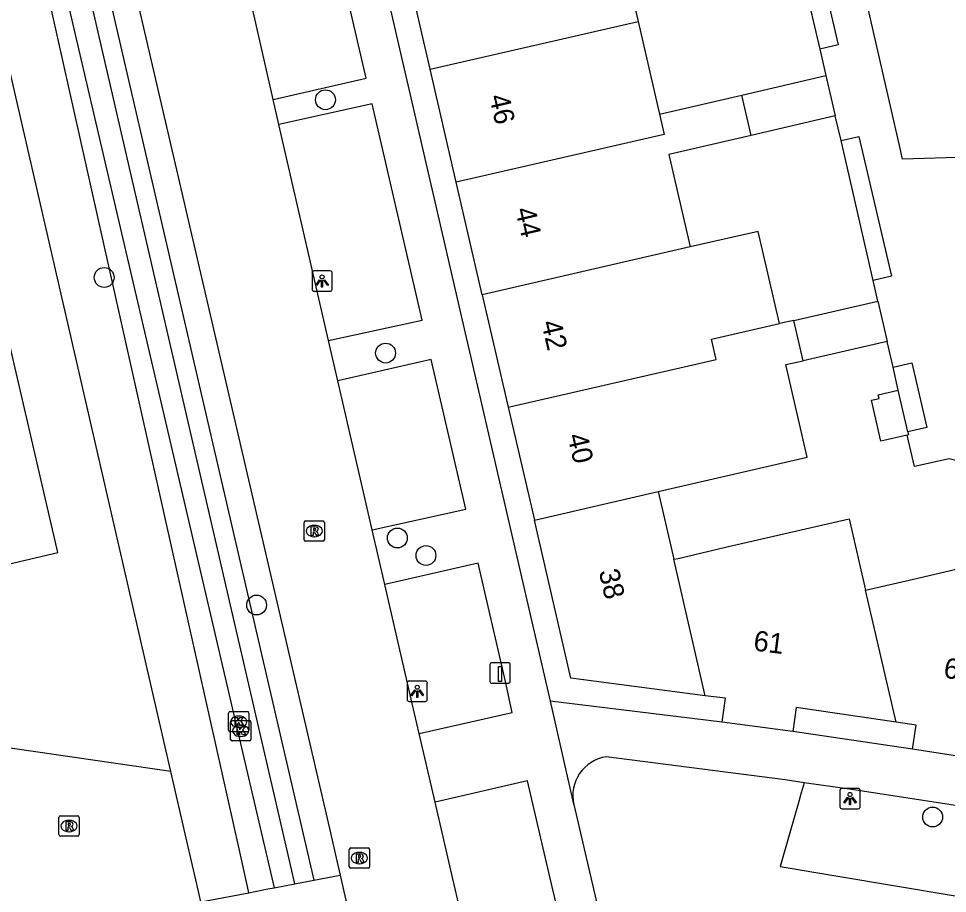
# Model space of a CAD drawing. Extents: x 156414 to 157775, y 382335 to 383765.
# Drawn here: x 156848.16 to 156893.94, y 383150.54 to 383193.66 of the extents above; entities that cross this region are included whole.
import ezdxf

# ---------------------------------------------------------------- set-up
doc = ezdxf.new("R2010")
doc.units = 0
for name, color, linetype in [('IMGEO_Berm_groen', 7, 'Continuous'), ('IMGEO_Boom', 7, 'Continuous'), ('IMGEO_Erf', 7, 'Continuous'), ('IMGEO_Greppel_droge_sloot', 7, 'Continuous'), ('IMGEO_Groenvoorziening', 7, 'Continuous'), ('IMGEO_Kolk', 7, 'Continuous'), ('IMGEO_Laadpaal', 7, 'Continuous'), ('IMGEO_Lichtpunt', 7, 'Continuous'), ('IMGEO_Pand', 7, 'Continuous'), ('IMGEO_Pand_nummerreeks', 7, 'Continuous'), ('IMGEO_Rijbaan_lokaal_gesloten', 7, 'Continuous'), ('IMGEO_Rioolput', 7, 'Continuous'), ('IMGEO_Voetpad_halfverhard', 7, 'Continuous'), ('IMGEO_Voetpad_open', 7, 'Continuous')]:
    doc.layers.add(name, color=color, linetype=linetype)

msp = doc.modelspace()

# ---------------------------------------------------------------- linework, layer by layer
at = {"layer": 'IMGEO_Berm_groen'}
for points in [[(156855.66, 383156.552), (156842.236, 383214.933)], [(156849.189, 383209.586), (156862.447, 383152.319), (156862.708, 383151.192)], [(156859.508, 383150.574), (156859.439, 383150.882), (156859.025, 383152.734), (156846.442, 383208.943)], [(156857.139, 383150.119), (156856.89, 383151.2), (156856.466, 383153.044), (156855.66, 383156.552)]]:
    msp.add_lwpolyline(points, dxfattribs=at)
at = {"layer": 'IMGEO_Boom'}
for centre in [(156863.286, 383189.66), (156852.379, 383180.901), (156866.249, 383177.172), (156866.831, 383168.058), (156868.238, 383167.194), (156859.892, 383164.753), (156893.212, 383154.302)]:
    msp.add_circle(centre, 0.489, dxfattribs=at)
at = {"layer": 'IMGEO_Erf'}
for points in [[(156886.104, 383198.747), (156887.658, 383192.161)], [(156890.283, 383180.757), (156888.696, 383187.647)], [(156891.508, 383175.347), (156891.265, 383176.474)]]:
    msp.add_lwpolyline(points, dxfattribs=at)
at = {"layer": 'IMGEO_Greppel_droge_sloot'}
for points in [[(156847.303, 383208.544), (156860.355, 383152.573), (156860.765, 383150.817)], [(156861.772, 383151.011), (156861.443, 383152.441), (156848.46, 383208.74)]]:
    msp.add_lwpolyline(points, dxfattribs=at)
at = {"layer": 'IMGEO_Groenvoorziening'}
for points in [[(156855.66, 383156.552), (156820.377, 383161.671)], [(156886.875, 383155.996), (156886.735, 383155.5), (156886.732, 383155.489), (156886.648, 383155.194), (156886.644, 383155.18), (156885.705, 383151.867), (156900.01, 383149.465), (156907.703, 383147.708), (156921.26, 383144.284), (156921.853, 383145.589), (156933.619, 383141.433), (156934.425, 383143.048)]]:
    msp.add_lwpolyline(points, dxfattribs=at)
at = {"layer": 'IMGEO_Kolk'}
for p, q in [((156858.513, 383158.577), (156858.513, 383159.429)), ((156858.588, 383159.503), (156859.44, 383159.503)), ((156859.514, 383159.429), (156859.514, 383158.577)), ((156858.612, 383158.128), (156858.612, 383158.98)), ((156858.687, 383159.054), (156859.539, 383159.054)), ((156859.001, 383159.283), (156859.026, 383159.283)), ((156859.613, 383158.98), (156859.613, 383158.128)), ((156859.44, 383158.503), (156858.588, 383158.503)), ((156859.024, 383158.723), (156858.999, 383158.723)), ((156859.1, 383158.834), (156859.125, 383158.834)), ((156859.539, 383158.054), (156858.687, 383158.054)), ((156859.123, 383158.274), (156859.098, 383158.274))]:
    msp.add_line(p, q, dxfattribs=at)
for points in [[(156858.513, 383158.577), (156858.513, 383159.429)], [(156858.588, 383159.503), (156859.44, 383159.503)], [(156859.514, 383159.429), (156859.514, 383158.577)], [(156858.612, 383158.128), (156858.612, 383158.98)], [(156858.687, 383159.054), (156859.539, 383159.054)], [(156858.834, 383159.203), (156858.957, 383159.203), (156858.957, 383159.052), (156859.087, 383159.203), (156859.251, 383159.203), (156859.105, 383159.052), (156859.258, 383158.803), (156859.106, 383158.803), (156859.021, 383158.967), (156858.957, 383158.9), (156858.957, 383158.803), (156858.834, 383158.803), (156858.834, 383159.203)], [(156859.613, 383158.98), (156859.613, 383158.128)], [(156859.44, 383158.503), (156858.588, 383158.503)], [(156858.933, 383158.754), (156859.056, 383158.754), (156859.056, 383158.603), (156859.186, 383158.754), (156859.35, 383158.754), (156859.204, 383158.603), (156859.357, 383158.354), (156859.205, 383158.354), (156859.12, 383158.518), (156859.056, 383158.451), (156859.056, 383158.354), (156858.933, 383158.354), (156858.933, 383158.754)], [(156859.539, 383158.054), (156858.687, 383158.054)]]:
    msp.add_lwpolyline(points, dxfattribs=at)
for centre, start, end in [((156858.59, 383159.427), 91.552, 178.448), ((156858.59, 383159.427), 91.552, 178.448), ((156859.438, 383159.427), 1.552, 88.448), ((156859.438, 383159.427), 1.552, 88.448), ((156858.689, 383158.978), 91.552, 178.448), ((156858.689, 383158.978), 91.552, 178.448), ((156859.537, 383158.978), 1.552, 88.448), ((156859.537, 383158.978), 1.552, 88.448), ((156858.59, 383158.579), 181.552, 268.448), ((156858.59, 383158.579), 181.552, 268.448), ((156859.438, 383158.579), 271.552, 358.448), ((156859.438, 383158.579), 271.552, 358.448), ((156858.689, 383158.13), 181.552, 268.448), ((156858.689, 383158.13), 181.552, 268.448), ((156859.537, 383158.13), 271.552, 358.448), ((156859.537, 383158.13), 271.552, 358.448)]:
    msp.add_arc(centre, 0.0765, start, end, dxfattribs=at)
for centre, major_axis, ratio, start_param, end_param in [((156859, 383159.003), (-0.387, 0.002), 0.722429, 4.712389, 7.853982), ((156859.025, 383159.003), (-0.39, 0.002), 0.717154, 1.570796, 4.712389), ((156859.099, 383158.554), (-0.387, 0.002), 0.722429, 4.712389, 7.853982), ((156859.124, 383158.554), (-0.39, 0.002), 0.717154, 1.570796, 4.712389)]:
    msp.add_ellipse(centre, major_axis=major_axis, ratio=ratio, start_param=start_param, end_param=end_param, dxfattribs=at)
at = {"layer": 'IMGEO_Laadpaal'}
for p, q in [((156871.393, 383161.82), (156871.393, 383160.979)), ((156871.393, 383161.82), (156871.393, 383160.979)), ((156872.309, 383161.904), (156871.468, 383161.904)), ((156872.309, 383161.904), (156871.468, 383161.904)), ((156872.393, 383160.988), (156872.393, 383161.829)), ((156872.393, 383160.988), (156872.393, 383161.829)), ((156871.477, 383160.904), (156872.318, 383160.904)), ((156871.477, 383160.904), (156872.318, 383160.904))]:
    msp.add_line(p, q, dxfattribs=at)
msp.add_lwpolyline([(156871.808, 383161.717), (156871.968, 383161.717), (156871.968, 383160.984), (156871.808, 383160.984), (156871.808, 383161.717)], dxfattribs=at)
for centre, start, end in [((156871.471, 383161.826), 92.4484, 184.2845), ((156871.471, 383161.826), 92.4484, 184.2845), ((156872.315, 383161.826), 2.4484, 94.2845), ((156872.315, 383161.826), 2.4484, 94.2845), ((156871.471, 383160.982), 182.4484, 274.2845), ((156871.471, 383160.982), 182.4484, 274.2845), ((156872.315, 383160.982), 272.4484, 4.2845), ((156872.315, 383160.982), 272.4484, 4.2845)]:
    msp.add_arc(centre, 0.0779, start, end, dxfattribs=at)
at = {"layer": 'IMGEO_Lichtpunt'}
for p, q in [((156862.623, 383181.127), (156862.623, 383180.32)), ((156862.623, 383181.127), (156862.623, 383180.32)), ((156863.525, 383181.222), (156862.717, 383181.222)), ((156863.525, 383181.222), (156862.717, 383181.222)), ((156863.619, 383180.32), (156863.619, 383181.127)), ((156863.619, 383180.32), (156863.619, 383181.127)), ((156862.717, 383180.226), (156863.525, 383180.226)), ((156862.717, 383180.226), (156863.525, 383180.226)), ((156867.311, 383160.905), (156867.311, 383160.098)), ((156867.311, 383160.905), (156867.311, 383160.098)), ((156868.213, 383161), (156867.405, 383161)), ((156868.213, 383161), (156867.405, 383161)), ((156868.307, 383160.098), (156868.307, 383160.905)), ((156868.307, 383160.098), (156868.307, 383160.905)), ((156867.405, 383160.004), (156868.213, 383160.004)), ((156867.405, 383160.004), (156868.213, 383160.004)), ((156889.546, 383155.71), (156888.738, 383155.71)), ((156889.546, 383155.71), (156888.738, 383155.71)), ((156888.644, 383155.615), (156888.644, 383154.808)), ((156888.644, 383155.615), (156888.644, 383154.808)), ((156889.64, 383154.808), (156889.64, 383155.615)), ((156889.64, 383154.808), (156889.64, 383155.615)), ((156888.738, 383154.714), (156889.546, 383154.714)), ((156888.738, 383154.714), (156889.546, 383154.714))]:
    msp.add_line(p, q, dxfattribs=at)
for points in [[(156862.997, 383180.791), (156863.036, 383180.763), (156862.848, 383180.501), (156862.81, 383180.528), (156862.997, 383180.791)], [(156863.099, 383180.743), (156863.146, 383180.743), (156863.146, 383180.421), (156863.099, 383180.421), (156863.099, 383180.743)], [(156863.209, 383180.763), (156863.247, 383180.79), (156863.434, 383180.528), (156863.395, 383180.5), (156863.209, 383180.763)], [(156867.685, 383160.569), (156867.724, 383160.541), (156867.536, 383160.279), (156867.498, 383160.306), (156867.685, 383160.569)], [(156867.787, 383160.521), (156867.834, 383160.521), (156867.834, 383160.199), (156867.787, 383160.199), (156867.787, 383160.521)], [(156867.897, 383160.541), (156867.935, 383160.568), (156868.122, 383160.306), (156868.083, 383160.278), (156867.897, 383160.541)], [(156889.018, 383155.279), (156889.057, 383155.251), (156888.869, 383154.989), (156888.831, 383155.016), (156889.018, 383155.279)], [(156889.23, 383155.251), (156889.268, 383155.278), (156889.455, 383155.016), (156889.416, 383154.988), (156889.23, 383155.251)], [(156889.12, 383155.231), (156889.167, 383155.231), (156889.167, 383154.909), (156889.12, 383154.909), (156889.12, 383155.231)]]:
    msp.add_lwpolyline(points, dxfattribs=at)
for centre in [(156863.122, 383180.925), (156867.81, 383160.703), (156889.143, 383155.413)]:
    msp.add_circle(centre, 0.0994, dxfattribs=at)
for centre, start, end in [((156862.717, 383181.127), 90, 180), ((156862.717, 383181.127), 90, 180), ((156863.525, 383181.127), 0, 90), ((156863.525, 383181.127), 0, 90), ((156862.717, 383180.32), 180, 270), ((156862.717, 383180.32), 180, 270), ((156863.525, 383180.32), 270, 0), ((156863.525, 383180.32), 270, 360), ((156867.405, 383160.905), 90, 180), ((156867.405, 383160.905), 90, 180), ((156868.213, 383160.905), 0, 90), ((156868.213, 383160.905), 0, 90), ((156867.405, 383160.098), 180, 270), ((156867.405, 383160.098), 180, 270), ((156868.213, 383160.098), 270, 0), ((156868.213, 383160.098), 270, 360), ((156888.738, 383155.615), 90, 180), ((156888.738, 383155.615), 90, 180), ((156889.546, 383155.615), 0, 90), ((156889.546, 383155.615), 0, 90), ((156888.738, 383154.808), 180, 270), ((156888.738, 383154.808), 180, 270), ((156889.546, 383154.808), 270, 0), ((156889.546, 383154.808), 270, 360)]:
    msp.add_arc(centre, 0.0946, start, end, dxfattribs=at)
at = {"layer": 'IMGEO_Pand'}
for points in [[(156881.691, 383199.013), (156877.638, 383198.075), (156878.693, 383193.517)], [(156868.449, 383191.163), (156867.165, 383196.718)], [(156841.341, 383165.294), (156850.091, 383167.336), (156844.203, 383192.763), (156843.773, 383192.661), (156843.894, 383192.092), (156841.534, 383191.529), (156841.052, 383193.519), (156835.088, 383192.16), (156837.395, 383182.273), (156841.543, 383183.241), (156843.102, 383176.446), (156838.964, 383175.48), (156841.341, 383165.294)], [(156868.449, 383191.163), (156878.693, 383193.517)], [(156878.693, 383193.517), (156879.75, 383188.949)], [(156869.734, 383185.6), (156868.449, 383191.163)], [(156883.801, 383189.894), (156887.955, 383190.863)], [(156887.955, 383190.863), (156888.41, 383188.873)], [(156879.75, 383188.949), (156883.801, 383189.894)], [(156884.26, 383187.906), (156883.801, 383189.894)], [(156879.75, 383188.949), (156879.98, 383187.955), (156869.734, 383185.6)], [(156888.41, 383188.873), (156884.26, 383187.906)], [(156884.26, 383187.906), (156880.209, 383186.962), (156881.264, 383182.403)], [(156871.016, 383180.047), (156869.734, 383185.6)], [(156885.669, 383178.625), (156884.617, 383183.174), (156881.264, 383182.403)], [(156881.264, 383182.403), (156871.016, 383180.047)], [(156871.016, 383180.047), (156872.297, 383174.503)], [(156886.37, 383178.786), (156890.516, 383179.739)], [(156890.516, 383179.739), (156890.972, 383177.749)], [(156872.297, 383174.503), (156882.546, 383176.861), (156882.316, 383177.854), (156885.669, 383178.625)], [(156886.37, 383178.786), (156885.669, 383178.625)], [(156886.83, 383176.798), (156886.37, 383178.786)], [(156890.972, 383177.749), (156886.83, 383176.798)], [(156879.688, 383170.356), (156883.83, 383171.31), (156887.026, 383172.046), (156885.977, 383176.602), (156886.83, 383176.798)], [(156891.964, 383173.125), (156890.664, 383172.824), (156890.197, 383174.844), (156890.572, 383174.931), (156890.528, 383175.12), (156891.508, 383175.347)], [(156891.985, 383173.287), (156891.508, 383175.347)], [(156872.297, 383174.503), (156873.581, 383168.943)], [(156891.985, 383173.287), (156892.019, 383173.138), (156891.964, 383173.125)], [(156873.581, 383168.943), (156879.688, 383170.356)], [(156879.688, 383170.356), (156880.458, 383167.007)], [(156880.458, 383167.007), (156880.662, 383167.054), (156883.009, 383167.598), (156889.094, 383169.01), (156889.907, 383165.483)], [(156882.006, 383160.277), (156875.383, 383161.144), (156874.294, 383165.858), (156873.581, 383168.943)], [(156889.907, 383165.483), (156890.11, 383165.53), (156892.271, 383166.033), (156898.572, 383167.501), (156899.523, 383163.402)], [(156882.006, 383160.277), (156880.458, 383167.007)], [(156891.407, 383158.981), (156889.907, 383165.483)], [(156882.842, 383158.978), (156883, 383160.168), (156882.006, 383160.277)], [(156891.407, 383158.981), (156886.48, 383159.709), (156886.323, 383158.519)], [(156886.323, 383158.519), (156882.842, 383158.978)], [(156892.225, 383157.647), (156892.408, 383158.833), (156891.407, 383158.981)], [(156895.695, 383157.112), (156892.225, 383157.647)]]:
    msp.add_lwpolyline(points, dxfattribs=at)
at = {"layer": 'IMGEO_Rijbaan_lokaal_gesloten'}
for points in [[(156850.078, 383211.298), (156850.812, 383208.283), (156863.532, 383153.52), (156863.849, 383152.15), (156864.012, 383151.443)], [(156860.714, 383189.669), (156859.601, 383194.513)], [(156860.995, 383188.447), (156860.714, 383189.669)], [(156863.443, 383177.791), (156860.995, 383188.447)], [(156863.901, 383175.798), (156863.443, 383177.791)], [(156865.589, 383168.452), (156863.901, 383175.798)], [(156866.206, 383165.77), (156865.589, 383168.452)], [(156867.902, 383158.415), (156867.556, 383159.893), (156866.206, 383165.77)], [(156868.686, 383155.032), (156867.902, 383158.415)], [(156871.875, 383141.262), (156869.951, 383149.57), (156869.512, 383151.464), (156868.686, 383155.032)], [(156864.012, 383151.443), (156864.281, 383150.278), (156864.383, 383149.838)]]:
    msp.add_lwpolyline(points, dxfattribs=at)
at = {"layer": 'IMGEO_Rioolput'}
for p, q in [((156862.233, 383167.974), (156862.233, 383168.826)), ((156862.308, 383168.9), (156863.16, 383168.9)), ((156862.721, 383168.68), (156862.746, 383168.68)), ((156863.234, 383168.826), (156863.234, 383167.974)), ((156862.744, 383168.12), (156862.719, 383168.12)), ((156863.16, 383167.9), (156862.308, 383167.9)), ((156850.225, 383154.36), (156851.077, 383154.36)), ((156850.15, 383153.434), (156850.15, 383154.286)), ((156850.638, 383154.14), (156850.663, 383154.14)), ((156851.151, 383154.286), (156851.151, 383153.434)), ((156850.661, 383153.58), (156850.636, 383153.58)), ((156851.077, 383153.36), (156850.225, 383153.36)), ((156864.457, 383151.854), (156864.457, 383152.706)), ((156864.532, 383152.78), (156865.384, 383152.78)), ((156864.945, 383152.56), (156864.97, 383152.56)), ((156865.458, 383152.706), (156865.458, 383151.854)), ((156865.384, 383151.78), (156864.532, 383151.78)), ((156864.968, 383152), (156864.943, 383152))]:
    msp.add_line(p, q, dxfattribs=at)
for points in [[(156862.233, 383167.974), (156862.233, 383168.826)], [(156862.308, 383168.9), (156863.16, 383168.9)], [(156862.822, 383168.598), (156862.57, 383168.6), (156862.57, 383168.2)], [(156862.748, 383168.519), (156862.694, 383168.519), (156862.694, 383168.438)], [(156863.234, 383168.826), (156863.234, 383167.974)], [(156862.57, 383168.2), (156862.694, 383168.2), (156862.694, 383168.362), (156862.705, 383168.362)], [(156862.694, 383168.438), (156862.746, 383168.438)], [(156862.752, 383168.333), (156862.823, 383168.2), (156862.963, 383168.2), (156862.898, 383168.326)], [(156863.16, 383167.9), (156862.308, 383167.9)], [(156850.225, 383154.36), (156851.077, 383154.36)], [(156850.15, 383153.434), (156850.15, 383154.286)], [(156850.739, 383154.058), (156850.487, 383154.06), (156850.487, 383153.66)], [(156850.665, 383153.979), (156850.611, 383153.979), (156850.611, 383153.898)], [(156850.611, 383153.898), (156850.663, 383153.898)], [(156851.151, 383154.286), (156851.151, 383153.434)], [(156850.487, 383153.66), (156850.611, 383153.66), (156850.611, 383153.822), (156850.622, 383153.822)], [(156850.669, 383153.793), (156850.74, 383153.66), (156850.88, 383153.66), (156850.815, 383153.786)], [(156851.077, 383153.36), (156850.225, 383153.36)], [(156864.457, 383151.854), (156864.457, 383152.706)], [(156864.532, 383152.78), (156865.384, 383152.78)], [(156865.458, 383152.706), (156865.458, 383151.854)], [(156865.046, 383152.478), (156864.794, 383152.48), (156864.794, 383152.08)], [(156864.794, 383152.08), (156864.918, 383152.08), (156864.918, 383152.242), (156864.929, 383152.242)], [(156864.972, 383152.399), (156864.918, 383152.399), (156864.918, 383152.318)], [(156864.918, 383152.318), (156864.97, 383152.318)], [(156864.976, 383152.213), (156865.047, 383152.08), (156865.187, 383152.08), (156865.122, 383152.206)], [(156865.384, 383151.78), (156864.532, 383151.78)]]:
    msp.add_lwpolyline(points, dxfattribs=at)
for centre, radius, start, end in [((156862.31, 383168.824), 0.0765, 91.552, 178.448), ((156862.31, 383168.824), 0.0765, 91.552, 178.448), ((156862.754, 383168.423), 0.0964, 77.0061, 93.1865), ((156862.768, 383168.48), 0.0378, 276.6634, 79.6772), ((156862.821, 383168.488), 0.109, 350.3612, 89.416), ((156863.158, 383168.824), 0.0765, 1.552, 88.448), ((156863.158, 383168.824), 0.0765, 1.552, 88.448), ((156862.704, 383168.309), 0.0533, 26.0293, 88.6989), ((156862.73, 383168.627), 0.19, 274.7715, 282.9687), ((156862.819, 383168.488), 0.112, 277.5842, 350.9817), ((156862.803, 383168.273), 0.108, 29.5134, 73.7905), ((156862.31, 383167.976), 0.0765, 181.552, 268.448), ((156862.31, 383167.976), 0.0765, 181.552, 268.448), ((156863.158, 383167.976), 0.0765, 271.552, 358.448), ((156863.158, 383167.976), 0.0765, 271.552, 358.448), ((156850.227, 383154.284), 0.0765, 91.552, 178.448), ((156850.227, 383154.284), 0.0765, 91.552, 178.448), ((156851.075, 383154.284), 0.0765, 1.552, 88.448), ((156851.075, 383154.284), 0.0765, 1.552, 88.448), ((156850.647, 383154.087), 0.19, 274.7715, 282.9687), ((156850.671, 383153.883), 0.0964, 77.0061, 93.1865), ((156850.685, 383153.94), 0.0378, 276.6634, 79.6772), ((156850.738, 383153.948), 0.109, 350.3612, 89.416), ((156850.736, 383153.948), 0.112, 277.5842, 350.9817), ((156850.227, 383153.436), 0.0765, 181.552, 268.448), ((156850.227, 383153.436), 0.0765, 181.552, 268.448), ((156850.621, 383153.769), 0.0533, 26.0293, 88.6989), ((156850.72, 383153.733), 0.108, 29.5134, 73.7905), ((156851.075, 383153.436), 0.0765, 271.552, 358.448), ((156851.075, 383153.436), 0.0765, 271.552, 358.448), ((156864.534, 383152.704), 0.0765, 91.552, 178.448), ((156864.534, 383152.704), 0.0765, 91.552, 178.448), ((156865.382, 383152.704), 0.0765, 1.552, 88.448), ((156865.382, 383152.704), 0.0765, 1.552, 88.448), ((156864.928, 383152.189), 0.0533, 26.0293, 88.6989), ((156864.954, 383152.507), 0.19, 274.7715, 282.9687), ((156864.978, 383152.303), 0.0964, 77.0061, 93.1865), ((156864.992, 383152.36), 0.0378, 276.6634, 79.6772), ((156865.045, 383152.368), 0.109, 350.3612, 89.416), ((156865.043, 383152.368), 0.112, 277.5842, 350.9817), ((156865.027, 383152.153), 0.108, 29.5134, 73.7905), ((156864.534, 383151.856), 0.0765, 181.552, 268.448), ((156864.534, 383151.856), 0.0765, 181.552, 268.448), ((156865.382, 383151.856), 0.0765, 271.552, 358.448), ((156865.382, 383151.856), 0.0765, 271.552, 358.448)]:
    msp.add_arc(centre, radius, start, end, dxfattribs=at)
for centre, major_axis, ratio, start_param, end_param in [((156862.72, 383168.4), (-0.387, 0.002), 0.722429, 4.712389, 7.853982), ((156862.745, 383168.4), (-0.39, 0.002), 0.717154, 1.570796, 4.712389), ((156850.637, 383153.86), (-0.387, 0.002), 0.722429, 4.712389, 7.853982), ((156850.662, 383153.86), (-0.39, 0.002), 0.717154, 1.570796, 4.712389), ((156864.944, 383152.28), (-0.387, 0.002), 0.722429, 4.712389, 7.853982), ((156864.969, 383152.28), (-0.39, 0.002), 0.717154, 1.570796, 4.712389)]:
    msp.add_ellipse(centre, major_axis=major_axis, ratio=ratio, start_param=start_param, end_param=end_param, dxfattribs=at)
at = {"layer": 'IMGEO_Voetpad_halfverhard'}
for points in [[(156861.772, 383151.011), (156862.708, 383151.192)], [(156862.708, 383151.192), (156864.012, 383151.443)], [(156859.508, 383150.574), (156860.451, 383150.756), (156860.765, 383150.817)], [(156860.765, 383150.817), (156861.772, 383151.011)], [(156857.139, 383150.119), (156859.508, 383150.574)]]:
    msp.add_lwpolyline(points, dxfattribs=at)
at = {"layer": 'IMGEO_Voetpad_open'}
for points in [[(156856.928, 383235.509), (156858.273, 383229.684), (156874.357, 383160.007)], [(156893.653, 383202.492), (156894.96, 383186.823), (156891.728, 383186.724), (156891.572, 383187.407), (156888.919, 383199.052), (156889.001, 383199.931), (156889.096, 383200.426), (156893.653, 383202.492)], [(156886.104, 383198.747), (156887.024, 383198.96), (156888.55, 383192.368), (156887.658, 383192.161)], [(156860.714, 383189.669), (156865.293, 383190.726), (156864.176, 383195.562), (156859.601, 383194.513)], [(156887.658, 383192.161), (156887.955, 383190.863)], [(156863.443, 383177.791), (156868.045, 383178.801), (156865.586, 383189.457), (156860.995, 383188.447)], [(156888.696, 383187.647), (156888.41, 383188.873)], [(156888.696, 383187.647), (156889.579, 383187.852), (156891.184, 383180.967), (156890.283, 383180.757)], [(156890.516, 383179.739), (156890.283, 383180.757)], [(156891.265, 383176.474), (156890.972, 383177.749)], [(156865.589, 383168.452), (156870.197, 383169.476), (156868.492, 383176.863), (156863.901, 383175.798)], [(156891.265, 383176.474), (156892.19, 383176.686), (156892.922, 383173.501), (156891.985, 383173.287)], [(156912.844, 383167.882), (156913.14, 383166.589), (156913.228, 383166.192), (156913.921, 383165.932), (156913.469, 383164.791), (156908.622, 383166.736), (156907.652, 383166.588), (156907.157, 383168.679), (156894.031, 383171.967), (156892.32, 383171.574), (156891.964, 383173.125)], [(156867.902, 383158.415), (156872.483, 383159.45), (156872.159, 383160.978), (156870.811, 383166.817), (156866.206, 383165.77)], [(156882.842, 383158.978), (156874.357, 383160.007)], [(156874.357, 383160.007), (156875.519, 383154.94), (156875.523, 383154.928)], [(156892.225, 383157.647), (156886.323, 383158.519)], [(156886.875, 383155.996), (156885.937, 383156.131), (156877.119, 383157.276)], [(156871.875, 383141.262), (156876.465, 383142.297), (156874.913, 383148.951), (156874.467, 383150.864), (156873.247, 383156.093), (156868.686, 383155.032)], [(156934.425, 383143.048), (156926.829, 383145.908), (156921.915, 383147.69), (156912.909, 383150.579), (156904.479, 383152.79), (156895.625, 383154.675), (156889.111, 383155.673), (156886.875, 383155.996)], [(156875.523, 383154.928), (156876.531, 383150.614), (156876.98, 383148.693), (156878.262, 383143.208)]]:
    msp.add_lwpolyline(points, dxfattribs=at)
msp.add_arc((156877.424, 383155.352), 1.948, 99.0094, 192.5806, dxfattribs=at)

# ---------------------------------------------------------------- texts
at = {"layer": 'IMGEO_Pand_nummerreeks'}
for s, rotation, p in [('46', 283.0073, (156871.345, 383189.821)), ('44', 283.0073, (156872.632, 383184.25)), ('42', 283.0059, (156873.918, 383178.681)), ('40', 283.0059, (156875.206, 383173.104)), ('38', 283.0059, (156876.751, 383166.416)), ('61', 352.8266, (156884.343, 383162.518)), ('63', 351.2337, (156893.71, 383161.183))]:
    msp.add_text(s, height=1, rotation=rotation, dxfattribs=at).set_placement(p)

doc.saveas('drawing.dxf')
